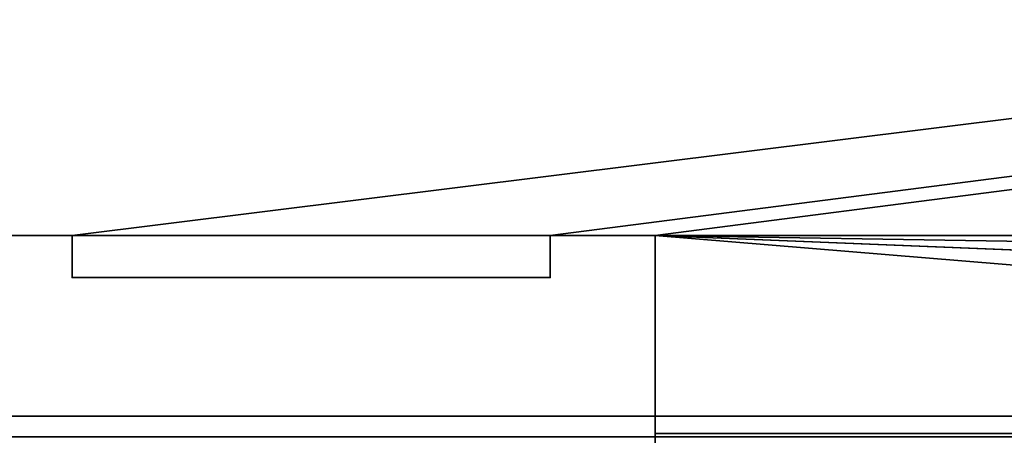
# Model space of a CAD drawing. Header units: millimetres. Extents: x -603 to 3703, y -120 to 249.
# Tile 541 of 656: x 1610 to 1634, y 18 to 28. Entities that reach past the tile are written whole.
import ezdxf

# ---------------------------------------------------------------- set-up
doc = ezdxf.new("R2010")
doc.units = ezdxf.units.MM
doc.layers.add('152', color=7, linetype='Continuous', true_color=0xffffff)

# ---------------------------------------------------------------- blocks, each defined once
blk = doc.blocks.new('UG_SURFACE_002')
at = {"layer": '152', "color": 252, "linetype": 'Continuous', "lineweight": 35}
for points in [[(2177.5, -30, 2213), (2177.5, 229.8, 2213), (822.5, 229.8, 2213), (822.5, -30, 2213)], [(972.5, -30, 2063), (972.5, 229.8, 2063), (2027.5, 229.8, 2063), (2027.5, -30, 2063)]]:
    blk.add_3dface(points, dxfattribs=at)
blk = doc.blocks.new('UG_SURFACE_129')
at = {"layer": '152', "color": 7, "linetype": 'Continuous', "lineweight": 35}
for points in [[(1971.15, 10.45, 2004.65), (1971.15, 228.45, 2004.65), (1028.85, 228.45, 2004.65), (1028.85, 10.45, 2004.65)], [(1029, 10.45, 2004.5), (1029, 228.45, 2004.5), (1971, 228.45, 2004.5), (1971, 10.45, 2004.5)]]:
    blk.add_3dface(points, dxfattribs=at)
blk = doc.blocks.new('UG_SURFACE_130')
at = {"layer": '152', "color": 41, "linetype": 'Continuous', "lineweight": 35}
for points in [[(1971.15, 228.45, 2004.65), (1971.15, 10.45, 2004.65), (1028.85, 10.45, 2004.65), (1028.85, 228.45, 2004.65)], [(1985, 18.3, 2018.5), (1985, 70.3, 2018.5), (1015, 70.3, 2018.5), (1015, 18.3, 2018.5)], [(1975.5, 18.8, 2009), (1978, 18.8, 2011.5), (1022, 18.8, 2011.5), (1024.5, 18.8, 2009)], [(1978, 18.8, 2011.5), (1978, 16.8, 2011.5), (1022, 16.8, 2011.5), (1022, 18.8, 2011.5)], [(1975.5, 18.8, 2009), (1024.5, 18.8, 2009), (1024.5, 10.45, 2009), (1975.5, 10.45, 2009)]]:
    blk.add_3dface(points, dxfattribs=at)
blk = doc.blocks.new('UG_SURFACE_145')
at = {"layer": '152', "color": 252, "linetype": 'Continuous', "lineweight": 35}
for points in [[(1609.133, 23.101, 2021), (1611.633, 23.101, 2021), (1986.5, 69.8, 2021), (1013.5, 69.8, 2021)], [(1013.5, 69.8, 2019.5), (1986.5, 69.8, 2019.5), (1611.633, 23.101, 2019.5), (1609.133, 23.101, 2019.5)], [(1986.5, 69.8, 2021), (1611.633, 23.101, 2021), (1623.033, 23.101, 2021)], [(1623.033, 23.101, 2019.5), (1611.633, 23.101, 2019.5), (1986.5, 69.8, 2019.5)], [(1986.5, 69.8, 2021), (1623.033, 23.101, 2021), (1625.533, 23.101, 2021)], [(1986.5, 69.8, 2019.5), (1625.533, 23.101, 2019.5), (1623.033, 23.101, 2019.5)], [(1625.533, 23.101, 2021), (1918.8, 23.101, 2021), (1986.5, 69.8, 2021)], [(1986.5, 69.8, 2019.5), (1918.8, 23.101, 2019.5), (1625.533, 23.101, 2019.5)], [(1609.133, 23.101, 2021), (1609.133, 23.101, 2019.5), (1611.633, 23.101, 2019.5), (1611.633, 23.101, 2021)], [(1611.633, 23.101, 2019.5), (1611.633, 22.101, 2019.5), (1611.633, 22.101, 2021), (1611.633, 23.101, 2021)], [(1611.633, 23.101, 2021), (1611.633, 22.101, 2021), (1623.033, 22.101, 2021), (1623.033, 23.101, 2021)], [(1623.033, 23.101, 2019.5), (1623.033, 22.101, 2019.5), (1611.633, 22.101, 2019.5), (1611.633, 23.101, 2019.5)], [(1623.033, 23.101, 2019.5), (1625.533, 23.101, 2019.5), (1625.533, 23.101, 2021), (1623.033, 23.101, 2021)], [(1623.033, 22.101, 2019.5), (1623.033, 23.101, 2019.5), (1623.033, 23.101, 2021), (1623.033, 22.101, 2021)], [(1625.533, 18.38, 2021), (1625.533, 23.101, 2021), (1625.533, 23.101, 2019.5), (1625.533, 18.38, 2019.5)], [(1625.533, 23.101, 2021), (1918.8, 18.38, 2021), (1918.8, 23.101, 2021)], [(1625.533, 23.101, 2021), (1625.533, 18.38, 2021), (1918.8, 18.38, 2021)], [(1625.533, 23.101, 2019.5), (1742.34, 18.38, 2019.5), (1682.687, 18.38, 2019.5)], [(1625.533, 23.101, 2019.5), (1918.8, 23.101, 2019.5), (1801.993, 18.38, 2019.5), (1742.34, 18.38, 2019.5)], [(1682.687, 18.38, 2019.5), (1625.533, 18.38, 2019.5), (1625.533, 23.101, 2019.5)], [(1611.633, 22.101, 2019.5), (1623.033, 22.101, 2019.5), (1623.033, 22.101, 2021), (1611.633, 22.101, 2021)], [(1625.533, 17.201, 2020.766), (1918.8, 17.201, 2020.766), (1918.8, 18.38, 2021), (1625.533, 18.38, 2021)], [(1625.533, 18.38, 2019.5), (1682.687, 18.38, 2019.5), (1682.687, 17.775, 2019.38), (1625.533, 17.775, 2019.38)], [(1625.533, 18.38, 2019.5), (1625.533, 17.775, 2019.38), (1625.533, 17.201, 2020.766), (1625.533, 18.38, 2021)]]:
    blk.add_3dface(points, dxfattribs=at)
blk = doc.blocks.new('UG_SURFACE_154')
at = {"layer": '152', "color": 252, "linetype": 'Continuous', "lineweight": 35}
for points in [[(1011, -46.92, 2022.5), (1989, -46.92, 2022.5), (1989, 62.92, 2022.5), (1011, 62.92, 2022.5)], [(1012.5, -46.92, 2021), (1012.5, 62.92, 2021), (1987.5, 62.92, 2021), (1987.5, -46.92, 2021)]]:
    blk.add_3dface(points, dxfattribs=at)

msp = doc.modelspace()

# ---------------------------------------------------------------- linework, layer by layer
at = {"layer": '152', "color": 252, "linetype": 'Continuous', "lineweight": -3, "true_color": 0x939598}
for p, q in [((1611.633, 23.101, 2019.5), (1609.133, 23.101, 2019.5)), ((1611.633, 23.101, 2021), (1609.133, 23.101, 2021)), ((1611.633, 23.101, 2019.5), (1611.633, 23.101, 2021)), ((1611.633, 22.101, 2021), (1611.633, 23.101, 2021)), ((1611.633, 22.101, 2019.5), (1611.633, 23.101, 2019.5)), ((1625.533, 23.101, 2021), (1623.033, 23.101, 2021)), ((1623.033, 23.101, 2019.5), (1623.033, 23.101, 2021)), ((1623.033, 23.101, 2019.5), (1623.033, 22.101, 2019.5)), ((1625.533, 23.101, 2019.5), (1623.033, 23.101, 2019.5)), ((1623.033, 23.101, 2021), (1623.033, 22.101, 2021)), ((1625.533, 18.38, 2021), (1625.533, 23.101, 2021)), ((1625.533, 18.38, 2019.5), (1625.533, 23.101, 2019.5)), ((1625.533, 23.101, 2019.5), (1625.533, 23.101, 2021)), ((1611.633, 22.101, 2019.5), (1611.633, 22.101, 2021)), ((1623.033, 22.101, 2019.5), (1611.633, 22.101, 2019.5)), ((1623.033, 22.101, 2021), (1611.633, 22.101, 2021)), ((1623.033, 22.101, 2019.5), (1623.033, 22.101, 2021)), ((1022, 18.8, 2011.5), (1978, 18.8, 2011.5)), ((1024.5, 18.8, 2009), (1975.5, 18.8, 2009)), ((1918.8, 18.38, 2021), (1625.533, 18.38, 2021)), ((1918.8, 18.38, 2019.5), (1625.533, 18.38, 2019.5))]:
    msp.add_line(p, q, dxfattribs=at)
at = {"layer": '152', "color": 252, "linetype": 'Continuous', "lineweight": -3, "true_color": 0x939598, "extrusion": (1, 0, 0)}
for radius in [1.58, 3.08]:
    msp.add_arc((18.38, 2017.92, 1625.533), radius, 90, 152.9233, dxfattribs=at)

# ---------------------------------------------------------------- block references
at = {"layer": '152', "color": 252, "linetype": 'Continuous', "lineweight": -3, "true_color": 0x939598}
for name in ['UG_SURFACE_129', 'UG_SURFACE_002', 'UG_SURFACE_130', 'UG_SURFACE_154', 'UG_SURFACE_145']:
    msp.add_blockref(name, (0, 0), dxfattribs=at)

doc.saveas('drawing.dxf')
